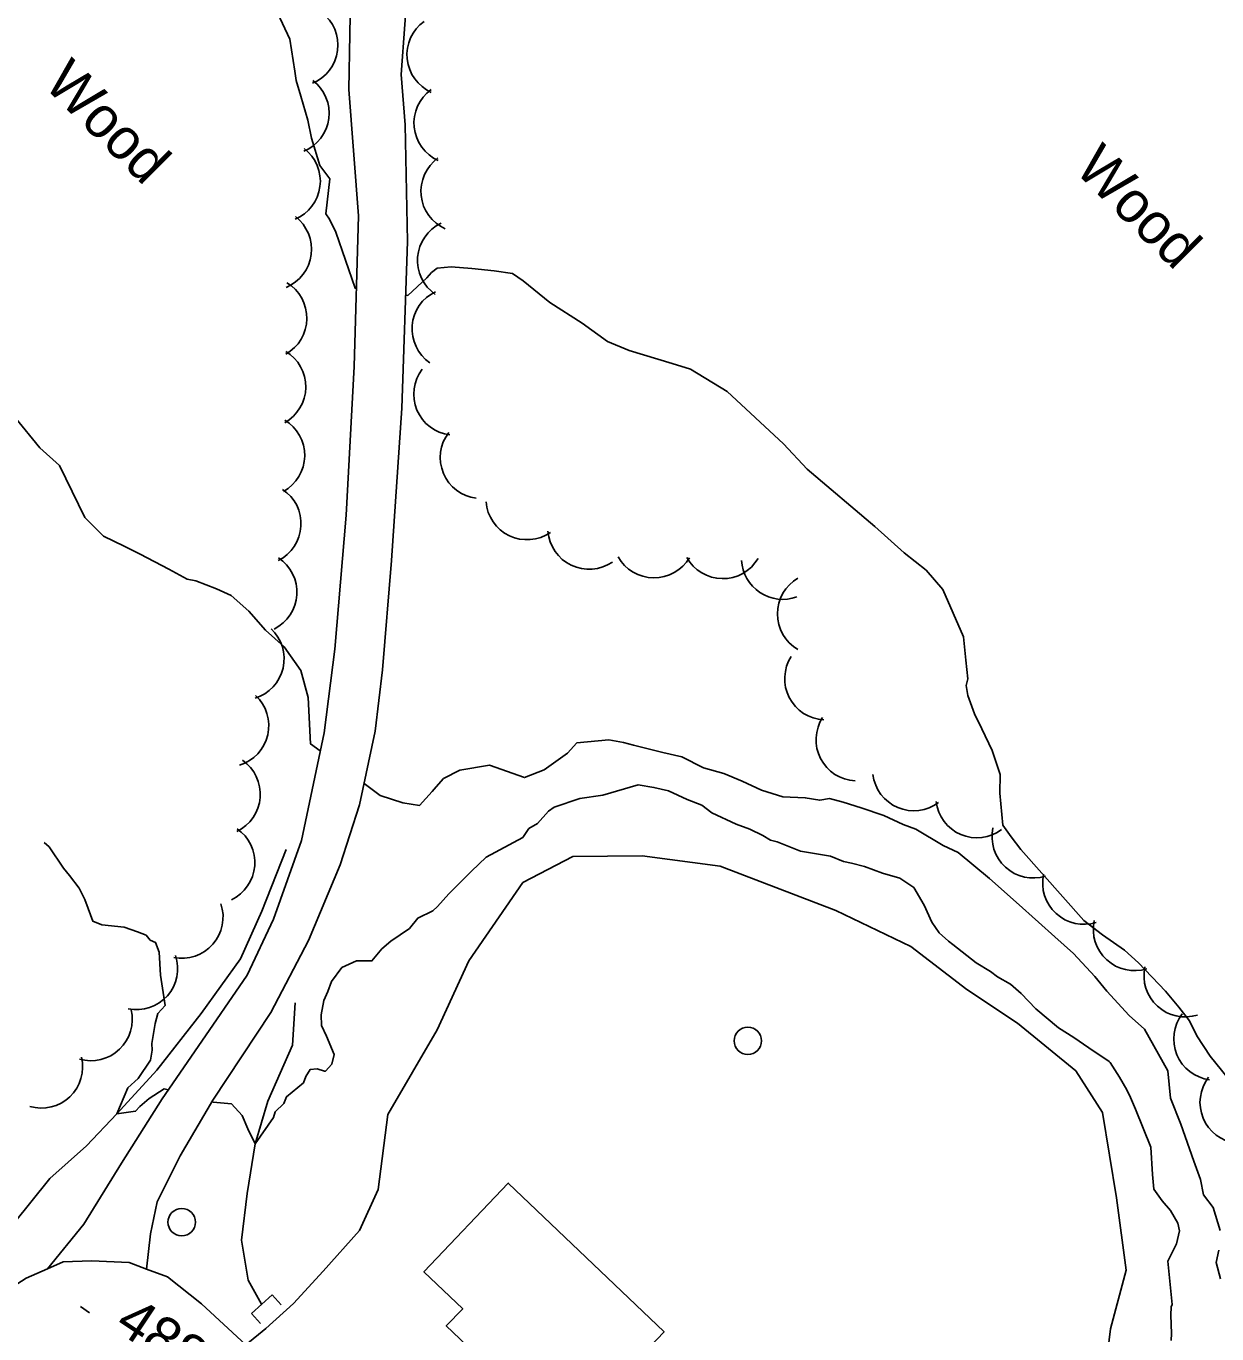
# Model space of a CAD drawing. Extents: x 642515 to 647219, y 6080136 to 6084356.
# Drawn here: x 643832.8 to 643919.5, y 6081773.9 to 6081869.2 of the extents above; entities that cross this region are included whole.
import ezdxf

# ---------------------------------------------------------------- set-up
doc = ezdxf.new("R2010")
doc.units = 0
for name, color, linetype in [('Level 19', 7, 'Continuous'), ('Level 2', 7, 'Continuous'), ('Level 21', 7, 'Continuous'), ('Level 26', 7, 'Continuous'), ('Level 3', 7, 'Continuous'), ('Level 31', 7, 'Continuous'), ('Level 36', 7, 'Continuous'), ('Level 4', 7, 'Continuous'), ('Level 44', 7, 'Continuous')]:
    doc.layers.add(name, color=color, linetype=linetype)

msp = doc.modelspace()

# ---------------------------------------------------------------- linework, layer by layer
at = {"layer": 'Level 19'}
for points in [[(643834.355, 6081778.643), (643837.014, 6081781.88), (643839.763, 6081786.343), (643842.704, 6081791.022), (643845.334, 6081794.832), (643848.902, 6081800.04), (643850.825, 6081804.101), (643852.853, 6081809.843), (643854.513, 6081817.689), (643855.297, 6081823.776), (643856.109, 6081833.546), (643856.696, 6081844.372), (643857.028, 6081855.354), (643856.32, 6081864.567), (643856.457, 6081872.642)], [(643860.669, 6081872.967), (643860.119, 6081865.647), (643860.417, 6081861.978), (643860.592, 6081853.472), (643860.163, 6081841.334), (643859.427, 6081830.252), (643858.753, 6081822.286), (643858.241, 6081817.803), (643857.087, 6081812.43), (643855.67, 6081808.067), (643853.383, 6081802.556), (643850.631, 6081797.307), (643846.397, 6081790.919), (643844.025, 6081786.877), (643842.348, 6081783.527), (643841.876, 6081781.181), (643841.576, 6081778.621)], [(643911.09, 6081768.435), (643911.806, 6081774.254), (643912.939, 6081778.551), (643912.222, 6081783.807), (643911.204, 6081790.026), (643909.272, 6081793.06), (643905.031, 6081796.539), (643901.339, 6081798.989), (643897.24, 6081802.11), (643891.784, 6081804.75), (643883.359, 6081807.963), (643877.688, 6081808.717), (643872.634, 6081808.689), (643868.996, 6081806.781), (643865.053, 6081801.068), (643862.74, 6081796.054), (643859.154, 6081789.875), (643858.458, 6081784.423), (643857.088, 6081781.419), (643854.452, 6081778.468), (643852.27, 6081776.112), (643850.259, 6081774.294), (643848.805, 6081773.093)]]:
    msp.add_lwpolyline(points, dxfattribs=at)
at = {"layer": 'Level 2'}
for points in [[(643848.65, 6081875.464), (643852.013, 6081868.219), (643852.388, 6081865.898), (643852.467, 6081865.216), (643852.816, 6081864.065), (643853.32, 6081862.317), (643853.598, 6081861), (643854.196, 6081859.015), (643854.94, 6081858.046), (643854.64, 6081855.488), (643854.905, 6081855.099), (643855.363, 6081854.155), (643856.769, 6081850.076), (643856.868, 6081850.062)], [(643860.455, 6081849.577), (643860.604, 6081849.557), (643861.988, 6081850.843), (643862.331, 6081851.224), (643862.759, 6081851.53), (643863.766, 6081851.625), (643865.27, 6081851.505), (643866.898, 6081851.351), (643868.246, 6081851.141), (643869.005, 6081850.618), (643870.957, 6081849.029), (643873.308, 6081847.543), (643875.166, 6081846.191), (643876.74, 6081845.55), (643879.871, 6081844.59), (643881.19, 6081844.178), (643883.873, 6081842.548), (643887.974, 6081838.737), (643889.698, 6081836.894), (643894.634, 6081832.712), (643896.765, 6081830.811), (643898.376, 6081829.527), (643899.587, 6081828.141), (643901.078, 6081824.673), (643901.254, 6081822.989), (643901.412, 6081821.626), (643901.278, 6081821.135), (643901.399, 6081820.416), (643901.88, 6081819.071), (643902.427, 6081817.972), (643903.164, 6081816.399), (643903.747, 6081814.656), (643903.744, 6081813.285), (643903.956, 6081810.958), (643904.571, 6081810.105), (643905.271, 6081809.175), (643909.85, 6081804.022)], [(643854.233, 6081816.364), (643853.532, 6081816.883), (643853.341, 6081820.254), (643852.824, 6081822.239), (643851.595, 6081823.944), (643850.233, 6081825.159), (643849.023, 6081826.543), (643847.746, 6081827.682), (643846.666, 6081828.187), (643845.179, 6081828.75), (643844.526, 6081828.876), (643843.191, 6081829.609), (643841.108, 6081830.704), (643839.943, 6081831.285), (643838.447, 6081832.01), (643837.075, 6081833.385), (643835.244, 6081837.152), (643833.796, 6081838.443), (643831.971, 6081840.68)], [(643919.771, 6081781.439), (643919.273, 6081783.102), (643918.575, 6081784.029), (643918.351, 6081785.144), (643917.871, 6081786.485), (643916.912, 6081789.169), (643916.16, 6081791.06), (643915.966, 6081793.061), (643914.26, 6081796.107), (643913.154, 6081797.093), (643911.519, 6081798.856), (643910.651, 6081799.936), (643909.101, 6081801.622), (643907.74, 6081802.836), (643906.549, 6081803.898), (643904.933, 6081805.34), (643902.976, 6081807.085), (643900.688, 6081808.974), (643899.609, 6081809.479), (643897.603, 6081810.658), (643896.694, 6081811.011), (643895.284, 6081811.659), (643893.636, 6081812.214), (643892.32, 6081812.626), (643891.335, 6081812.894), (643890.615, 6081812.775), (643889.554, 6081812.959), (643887.934, 6081813.032), (643886.371, 6081813.511), (643884.961, 6081814.159), (643883.636, 6081814.731), (643882.158, 6081815.134), (643880.578, 6081815.934), (643879.185, 6081816.261), (643877.054, 6081816.79), (643876.316, 6081816.991), (643875.255, 6081817.175), (643872.923, 6081816.968), (643872.239, 6081816.206), (643870.53, 6081814.987), (643869.107, 6081814.426), (643866.55, 6081815.334), (643864.389, 6081814.976), (643863.212, 6081814.348), (643862.68, 6081813.756), (643862.376, 6081813.417)], [(643899.304, 6081803.106), (643898.777, 6081803.881), (643898.222, 6081805.137), (643897.464, 6081806.422), (643896.458, 6081807.09), (643895.186, 6081807.463), (643893.868, 6081807.955), (643892.927, 6081808.185), (643892.355, 6081808.315), (643891.405, 6081808.705), (643889.206, 6081809.068), (643887.515, 6081809.74), (643887.023, 6081809.874), (643886.48, 6081810.206), (643885.525, 6081810.677), (643884.538, 6081811.025), (643882.756, 6081811.853), (643882.038, 6081812.417), (643880.966, 6081812.841), (643879.6, 6081813.45), (643878.536, 6081813.714), (643877.397, 6081813.893), (643874.817, 6081813.151), (643873.137, 6081812.899), (643871.276, 6081812.275), (643870.849, 6081811.971), (643870.053, 6081811.084), (643869.427, 6081810.728), (643868.981, 6081810.061), (643866.319, 6081808.631), (643865.248, 6081807.608), (643863.607, 6081805.952), (643862.773, 6081805.023), (643862.427, 6081804.723), (643861.328, 6081804.181), (643860.725, 6081803.425), (643859.366, 6081802.507), (643858.712, 6081801.95), (643857.995, 6081801.067), (643856.865, 6081801.086), (643855.804, 6081800.587), (643855.055, 6081799.582), (643854.774, 6081798.843), (643854.489, 6081798.185), (643854.307, 6081797.13), (643854.31, 6081796.367), (643854.677, 6081795.583), (643855.237, 6081794.248), (643855.074, 6081793.556), (643854.619, 6081793.049), (643854.539, 6081793.045), (643854.005, 6081793.217)], [(643862.376, 6081813.417), (643861.464, 6081812.402), (643860.242, 6081812.577), (643858.594, 6081813.132), (643857.424, 6081813.999)], [(643843.156, 6081791.676), (643842.859, 6081791.757), (643841.77, 6081791.055), (643841.078, 6081790.455), (643840.775, 6081790.117), (643839.423, 6081789.926), (643840.203, 6081791.816), (643840.971, 6081792.501), (643841.863, 6081793.835), (643841.982, 6081794.564), (643841.955, 6081795.045), (643842.195, 6081796.504), (643842.395, 6081797.239), (643842.926, 6081797.83), (643842.599, 6081800.022), (643842.503, 6081801.705), (643842.221, 6081802.413), (643841.848, 6081802.593), (643841.546, 6081802.939), (643840.926, 6081803.186), (643839.938, 6081803.534), (643838.316, 6081803.688), (643837.654, 6081803.973), (643837.32, 6081804.879), (643837.081, 6081805.55), (643836.671, 6081806.371), (643835.972, 6081807.298), (643835.538, 6081807.837), (643834.482, 6081809.387), (643834.121, 6081809.708)], [(643909.85, 6081804.022), (643911.205, 6081802.966), (643912.805, 6081801.844), (643913.828, 6081800.932), (643915.806, 6081798.863), (643916.761, 6081797.705), (643917.546, 6081796.7), (643918.093, 6081795.601), (643919.066, 6081794.122), (643920.806, 6081791.96)], [(643916.223, 6081773.415), (643916.233, 6081773.937), (643916.199, 6081775.261), (643916.206, 6081775.863), (643916.277, 6081776.028), (643915.978, 6081779.184), (643916.592, 6081780.463), (643916.821, 6081781.399), (643916.709, 6081781.955), (643916.173, 6081782.89), (643915.569, 6081783.58), (643914.957, 6081784.431), (643914.856, 6081785.51), (643914.743, 6081787.512), (643913.62, 6081790.263), (643913.249, 6081791.127), (643912.976, 6081791.674), (643912.44, 6081792.609), (643911.776, 6081793.658), (643911.691, 6081793.734), (643910.222, 6081794.739), (643909.132, 6081795.483), (643908.003, 6081796.185), (643906.352, 6081797.582), (643905.281, 6081798.689), (643904.517, 6081799.371), (643903.558, 6081799.921), (643903.053, 6081800.296), (643902.009, 6081800.922), (643900.319, 6081802.277), (643899.984, 6081802.5), (643899.304, 6081803.106)], [(643854.005, 6081793.217), (643853.484, 6081793.148), (643853.19, 6081792.65), (643853.014, 6081792.199), (643851.782, 6081791.168), (643851.568, 6081790.674), (643850.956, 6081790.078), (643850.818, 6081789.669), (643849.501, 6081787.738), (643848.955, 6081788.834), (643848.536, 6081789.815), (643847.762, 6081790.657), (643846.424, 6081790.785), (643846.333, 6081790.81)], [(643919.808, 6081777.901), (643919.499, 6081779.091), (643919.691, 6081779.986)]]:
    msp.add_lwpolyline(points, dxfattribs=at)
at = {"layer": 'Level 21'}
msp.add_lwpolyline([(643848.805, 6081773.093), (643845.579, 6081776.077), (643843.099, 6081778.059), (643841.576, 6081778.621), (643840.31, 6081779.088), (643837.573, 6081779.226), (643835.501, 6081779.155), (643834.355, 6081778.643), (643832.803, 6081777.951), (643830.879, 6081776.748), (643828.84, 6081774.726), (643827.275, 6081772.973)], dxfattribs=at)
at = {"layer": 'Level 26'}
for p, q in [((643849.22, 6081775.39), (643850.72, 6081776.75)), ((643850.72, 6081776.75), (643851.38, 6081776.01)), ((643849.22, 6081775.39), (643849.88, 6081774.65))]:
    msp.add_line(p, q, dxfattribs=at)
at = {"layer": 'Level 3'}
msp.add_line((643836.765, 6081775.884), (643837.431, 6081775.44), dxfattribs=at)
at = {"layer": 'Level 31'}
msp.add_lwpolyline([(643870.549, 6081769.889), (643869.441, 6081768.727), (643863.408, 6081774.478), (643864.605, 6081775.734), (643861.777, 6081778.43), (643867.927, 6081784.882), (643879.281, 6081774.058), (643873.028, 6081767.499), (643870.549, 6081769.889)], dxfattribs=at)
at = {"layer": 'Level 36'}
for centre in [(643885.378, 6081795.25), (643844.138, 6081782.04)]:
    msp.add_circle(centre, 1, dxfattribs=at)
at = {"layer": 'Level 4'}
for points in [[(643819.243, 6081767.333), (643822.376, 6081771.533), (643825.294, 6081775.232), (643827.973, 6081778.146), (643831.867, 6081781.899), (643834.523, 6081785.22), (643837.195, 6081787.605), (643839.423, 6081789.926), (643842.336, 6081793.1), (643845.56, 6081797.23), (643848.426, 6081801.22), (643849.977, 6081804.69), (643851.752, 6081809.194)], [(643852.403, 6081798.01), (643852.217, 6081794.94), (643850.419, 6081790.846), (643849.501, 6081787.738), (643848.9, 6081784.119), (643848.489, 6081780.715), (643848.988, 6081777.808), (643849.957, 6081776.067)]]:
    msp.add_lwpolyline(points, dxfattribs=at)
at = {"layer": 'Level 44'}
for centre, start, end in [((643852.52, 6081867.788), 292.65056, 52.6285), ((643863.547, 6081867.087), 125.85513, 245.83308), ((643851.878, 6081862.83), 292.65056, 52.6285), ((643864.056, 6081862.113), 125.85513, 245.83308), ((643851.237, 6081857.871), 292.65056, 52.6285), ((643864.564, 6081857.139), 125.85513, 245.83308), ((643850.595, 6081852.912), 292.65056, 52.6285), ((643864.315, 6081852.102), 115.42984, 235.40778), ((643850.257, 6081847.898), 299.12215, 59.1001), ((643863.915, 6081847.118), 115.42984, 235.40778), ((643850.179, 6081842.898), 299.12215, 59.1001), ((643864.041, 6081842.362), 142.77024, 262.74818), ((643850.1, 6081837.899), 299.12215, 59.1001), ((643865.975, 6081837.75), 142.77024, 262.74818), ((643849.833, 6081832.92), 296.6162, 56.59415), ((643869.297, 6081834.757), 184.49246, 304.47041), ((643873.809, 6081832.602), 184.49246, 304.47041), ((643849.536, 6081827.929), 296.6162, 56.59415), ((643878.544, 6081831.978), 209.34913, 329.32707), ((643883.544, 6081831.919), 209.34913, 329.32707), ((643887.915, 6081830.411), 183.04402, 290.04608), ((643890.527, 6081826.351), 119.9166, 239.89454), ((643848.602, 6081823.08), 287.03087, 47.00881), ((643891.062, 6081821.628), 147.21235, 267.19029), ((643847.478, 6081818.208), 287.03087, 47.00881), ((643893.347, 6081817.18), 147.21235, 267.19029), ((643846.862, 6081813.213), 295.48357, 55.46151), ((643897.471, 6081815.005), 186.85669, 306.83463), ((643902.067, 6081813.038), 186.85669, 306.83463), ((643846.466, 6081808.229), 295.48357, 55.46151), ((643906.165, 6081810.111), 167.57865, 287.5566), ((643909.855, 6081806.737), 167.57865, 287.5566), ((643844.152, 6081804.264), 258.59384, 18.57178), ((643913.545, 6081803.363), 167.57865, 287.5566), ((643840.844, 6081800.515), 258.59384, 18.57178), ((643917.235, 6081799.989), 167.57865, 287.5566), ((643837.537, 6081796.8), 253.6955, 13.67344), ((643919.398, 6081795.385), 142.55712, 262.53506), ((643833.921, 6081793.347), 253.6955, 13.67344), ((643921.314, 6081790.766), 142.55712, 262.53506)]:
    msp.add_arc(centre, 3, start, end, dxfattribs=at)

# ---------------------------------------------------------------- texts
at = {"layer": 'Level 3'}
msp.add_text('488,1', height=3, rotation=326.28371, dxfattribs=at).set_placement((643839.13, 6081774.26))
at = {"layer": 'Level 44'}
for p in [(643833.99, 6081864.86), (643909.08, 6081858.68)]:
    msp.add_text('Wood', height=2.9999, rotation=315.1749, dxfattribs=at).set_placement(p)

doc.saveas('drawing.dxf')
